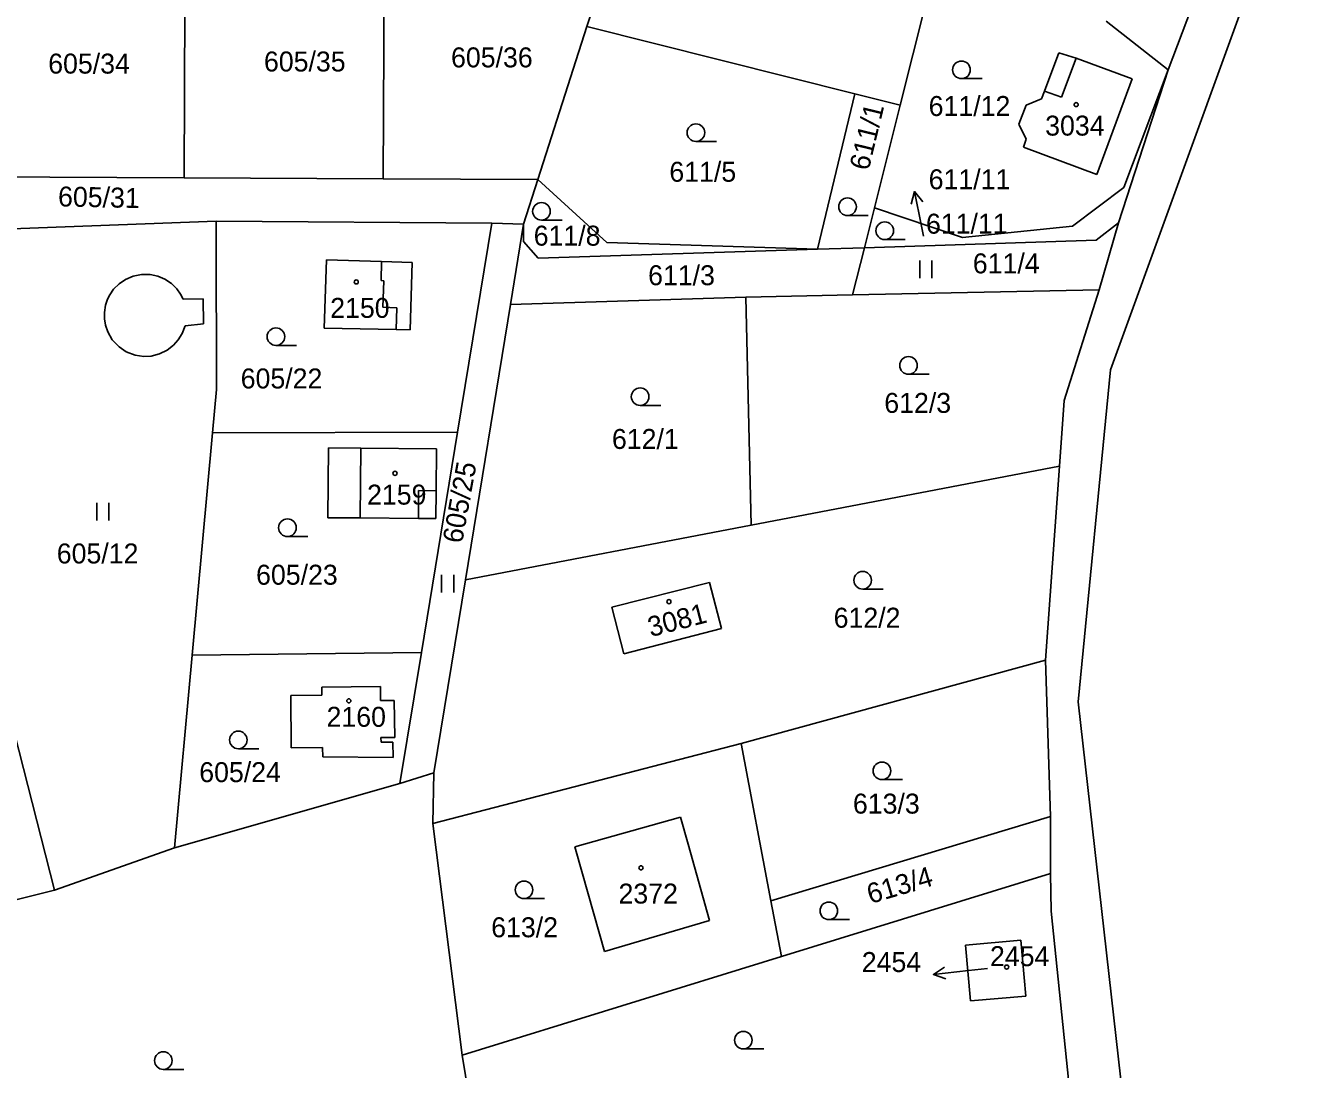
# Model space of a CAD drawing. Extents: x -735249 to -729401, y -1124843 to -1121828.
# Drawn here: x -735150.6 to -735041.8, y -1123798.3 to -1123709.4 of the extents above; entities that cross this region are included whole.
import ezdxf

# ---------------------------------------------------------------- set-up
doc = ezdxf.new("R2010")
doc.units = 0
for name, color, linetype in [('Vrstva 1', 7, 'Continuous'), ('Vrstva 16', 7, 'Continuous'), ('Vrstva 18', 7, 'Continuous'), ('Vrstva 19', 7, 'Continuous'), ('Vrstva 25', 7, 'Continuous'), ('Vrstva 4', 7, 'Continuous')]:
    doc.layers.add(name, color=color, linetype=linetype)

msp = doc.modelspace()

# ---------------------------------------------------------------- linework, layer by layer
at = {"layer": 'Vrstva 1'}
for points in [[(-735041.83, -1123693.5), (-735058.27, -1123738.76)], [(-735053.34, -1123713.2), (-735046.43, -1123694.88)], [(-735137.04, -1123700.2), (-735137.13, -1123722.41)], [(-735120.18, -1123722.49), (-735120.09, -1123699.94)], [(-735102.84, -1123709.53), (-735099.57, -1123699.66)], [(-735072.95, -1123703.45), (-735076.16, -1123716.23)], [(-735058.62, -1123709.08), (-735053.34, -1123713.2)], [(-735107.02, -1123722.55), (-735102.84, -1123709.53)], [(-735080.04, -1123715.26), (-735102.84, -1123709.53)], [(-735062.66, -1123711.76), (-735063.88, -1123715.04)], [(-735061.19, -1123712.21), (-735062.66, -1123711.76)], [(-735056.4, -1123713.99), (-735061.19, -1123712.21)], [(-735053.34, -1123713.2), (-735057.57, -1123726.25)], [(-735057.12, -1123723.22), (-735053.34, -1123713.2)], [(-735059.41, -1123722.11), (-735056.4, -1123713.99)], [(-735080.04, -1123715.26), (-735083.21, -1123728.49)], [(-735076.16, -1123716.23), (-735080.04, -1123715.26)], [(-735064.14, -1123715.67), (-735065.44, -1123716.21)], [(-735063.88, -1123715.04), (-735064.14, -1123715.67)], [(-735078.36, -1123724.97), (-735076.16, -1123716.23)], [(-735065.44, -1123716.21), (-735066.05, -1123717.83)], [(-735066.05, -1123717.83), (-735065.45, -1123719.12)], [(-735065.45, -1123719.12), (-735065.67, -1123719.79)], [(-735065.67, -1123719.79), (-735059.41, -1123722.11)], [(-735137.13, -1123722.41), (-735154.33, -1123722.33)], [(-735137.13, -1123722.41), (-735120.18, -1123722.49)], [(-735120.18, -1123722.49), (-735107.02, -1123722.55)], [(-735108.24, -1123726.36), (-735107.02, -1123722.55)], [(-735107.02, -1123722.55), (-735101.15, -1123727.92)], [(-735061.49, -1123726.51), (-735057.12, -1123723.22)], [(-735079.21, -1123728.36), (-735078.36, -1123724.97)], [(-735078.36, -1123724.97), (-735070.85, -1123727.49)], [(-735153.33, -1123726.81), (-735134.41, -1123726.09)], [(-735134.41, -1123726.09), (-735134.4, -1123727.34)], [(-735134.41, -1123726.09), (-735110.94, -1123726.28)], [(-735110.94, -1123726.28), (-735113.85, -1123744.05)], [(-735108.24, -1123726.36), (-735110.94, -1123726.28)], [(-735108.24, -1123726.36), (-735109.34, -1123733.19)], [(-735108.24, -1123726.36), (-735108.23, -1123727.83)], [(-735070.85, -1123727.49), (-735061.49, -1123726.51)], [(-735059.47, -1123727.72), (-735057.57, -1123726.25)], [(-735057.57, -1123726.25), (-735059.22, -1123731.95)], [(-735134.4, -1123727.34), (-735134.37, -1123740.43)], [(-735108.23, -1123727.83), (-735107, -1123729.25)], [(-735101.15, -1123727.92), (-735083.21, -1123728.49)], [(-735079.21, -1123728.36), (-735059.47, -1123727.72)], [(-735083.21, -1123728.49), (-735107, -1123729.25)], [(-735083.21, -1123728.49), (-735079.21, -1123728.36)], [(-735079.21, -1123728.36), (-735080.22, -1123732.38)], [(-735125.02, -1123729.4), (-735125.2, -1123735.22)], [(-735120.32, -1123729.53), (-735125.02, -1123729.4)], [(-735117.73, -1123729.61), (-735120.32, -1123729.53)], [(-735117.89, -1123735.35), (-735117.73, -1123729.61)], [(-735080.22, -1123732.38), (-735059.22, -1123731.95)], [(-735059.22, -1123731.95), (-735062.21, -1123741.37)], [(-735109.34, -1123733.19), (-735113.18, -1123756.63)], [(-735089.3, -1123732.57), (-735109.34, -1123733.19)], [(-735089.3, -1123732.57), (-735080.22, -1123732.38)], [(-735088.86, -1123751.98), (-735089.3, -1123732.57)], [(-735125.2, -1123735.22), (-735119.09, -1123735.33)], [(-735119.09, -1123735.33), (-735117.89, -1123735.35)], [(-735058.27, -1123738.76), (-735061.02, -1123767.01)], [(-735134.37, -1123740.43), (-735134.71, -1123744.11)], [(-735062.61, -1123746.96), (-735062.21, -1123741.37)], [(-735134.71, -1123744.11), (-735136.45, -1123763.05)], [(-735113.85, -1123744.05), (-735134.71, -1123744.11)], [(-735113.85, -1123744.05), (-735116.93, -1123762.82)], [(-735124.9, -1123751.35), (-735124.85, -1123745.4)], [(-735124.85, -1123745.4), (-735122.1, -1123745.42)], [(-735122.1, -1123745.42), (-735115.65, -1123745.47)], [(-735115.65, -1123745.47), (-735115.68, -1123749.05)], [(-735088.86, -1123751.98), (-735062.61, -1123746.96)], [(-735063.8, -1123763.47), (-735062.61, -1123746.96)], [(-735115.68, -1123749.05), (-735115.7, -1123751.42)], [(-735122.15, -1123751.37), (-735124.9, -1123751.35)], [(-735117.19, -1123751.41), (-735122.15, -1123751.37)], [(-735115.7, -1123751.42), (-735117.19, -1123751.41)], [(-735113.18, -1123756.63), (-735088.86, -1123751.98)], [(-735113.18, -1123756.63), (-735115.88, -1123773.08)], [(-735100.73, -1123758.95), (-735092.41, -1123756.86)], [(-735092.41, -1123756.86), (-735091.37, -1123760.78)], [(-735099.71, -1123762.95), (-735100.73, -1123758.95)], [(-735091.37, -1123760.78), (-735099.71, -1123762.95)], [(-735137.97, -1123779.45), (-735136.45, -1123763.05)], [(-735136.45, -1123763.05), (-735116.93, -1123762.82)], [(-735116.93, -1123762.82), (-735118.77, -1123773.98)], [(-735063.8, -1123763.47), (-735089.72, -1123770.56)], [(-735063.37, -1123776.79), (-735063.8, -1123763.47)], [(-735152.73, -1123765.23), (-735148.17, -1123783.06)], [(-735125.41, -1123765.77), (-735120.43, -1123765.71)], [(-735125.4, -1123766.45), (-735125.41, -1123765.77)], [(-735120.43, -1123765.71), (-735120.42, -1123766.92)], [(-735128.06, -1123766.48), (-735125.4, -1123766.45)], [(-735128.01, -1123770.93), (-735128.06, -1123766.48)], [(-735120.42, -1123766.92), (-735119.25, -1123766.91)], [(-735119.25, -1123766.91), (-735119.21, -1123770.05)], [(-735061.02, -1123767.01), (-735056.19, -1123809.78)], [(-735119.21, -1123770.05), (-735120.38, -1123770.06)], [(-735120.38, -1123770.06), (-735120.37, -1123770.47)], [(-735125.35, -1123770.9), (-735128.01, -1123770.93)], [(-735125.34, -1123771.72), (-735125.35, -1123770.9)], [(-735120.37, -1123770.47), (-735119.36, -1123770.46)], [(-735119.36, -1123770.46), (-735119.34, -1123771.77)], [(-735089.72, -1123770.56), (-735115.95, -1123777.37)], [(-735087.17, -1123783.97), (-735089.72, -1123770.56)], [(-735119.34, -1123771.77), (-735125.34, -1123771.72)], [(-735118.77, -1123773.98), (-735115.88, -1123773.08)], [(-735115.88, -1123773.08), (-735115.95, -1123777.37)], [(-735118.77, -1123773.98), (-735137.97, -1123779.45)], [(-735094.86, -1123776.85), (-735103.86, -1123779.36)], [(-735094.22, -1123779.14), (-735094.86, -1123776.85)], [(-735087.17, -1123783.97), (-735063.37, -1123776.79)], [(-735063.36, -1123781.64), (-735063.37, -1123776.79)], [(-735115.95, -1123777.37), (-735113.45, -1123797.1)], [(-735148.17, -1123783.06), (-735137.97, -1123779.45)], [(-735103.86, -1123779.36), (-735103.22, -1123781.66)], [(-735092.41, -1123785.63), (-735094.22, -1123779.14)], [(-735103.22, -1123781.66), (-735101.35, -1123788.29)], [(-735063.36, -1123781.64), (-735086.27, -1123788.71)], [(-735063.3, -1123784.84), (-735063.36, -1123781.64)], [(-735165.14, -1123787.3), (-735148.17, -1123783.06)], [(-735086.27, -1123788.71), (-735087.17, -1123783.97)], [(-735063.3, -1123784.84), (-735061.82, -1123799.47)], [(-735101.35, -1123788.29), (-735092.41, -1123785.63)], [(-735065.89, -1123787.33), (-735070.6, -1123787.74)], [(-735070.6, -1123787.74), (-735070.19, -1123792.49)], [(-735065.48, -1123792.08), (-735065.89, -1123787.33)], [(-735086.27, -1123788.71), (-735113.45, -1123797.1)], [(-735070.19, -1123792.49), (-735065.48, -1123792.08)], [(-735113.45, -1123797.1), (-735111.8, -1123807.34)]]:
    msp.add_lwpolyline(points, dxfattribs=at)
at = {"layer": 'Vrstva 16'}
for points in [[(-735074.17, -1123727.36), (-735074.34, -1123726.52)], [(-735068.72, -1123789.73), (-735070.35, -1123789.91)]]:
    msp.add_lwpolyline(points, dxfattribs=at)
at = {"layer": 'Vrstva 25'}
for points in [[(-735070.95, -1123713.96), (-735069.2, -1123713.96)], [(-735093.56, -1123719.31), (-735091.81, -1123719.31)], [(-735075.228, -1123724.66), (-735074.938, -1123723.581), (-735074.249, -1123724.461)], [(-735074.34, -1123726.52), (-735074.938, -1123723.581)], [(-735080.65, -1123725.62), (-735078.9, -1123725.62)], [(-735106.71, -1123726.01), (-735104.96, -1123726.01)], [(-735077.48, -1123727.66), (-735075.73, -1123727.66)], [(-735074.497, -1123730.955), (-735074.497, -1123729.455)], [(-735073.463, -1123730.955), (-735073.463, -1123729.455)], [(-735129.32, -1123736.68), (-735127.57, -1123736.68)], [(-735075.46, -1123739.13), (-735073.71, -1123739.13)], [(-735098.31, -1123741.79), (-735096.56, -1123741.79)], [(-735144.577, -1123751.585), (-735144.577, -1123750.085)], [(-735143.543, -1123751.585), (-735143.543, -1123750.085)], [(-735128.34, -1123752.95), (-735126.59, -1123752.95)], [(-735115.217, -1123757.705), (-735115.217, -1123756.205)], [(-735114.183, -1123757.705), (-735114.183, -1123756.205)], [(-735079.36, -1123757.42), (-735077.61, -1123757.42)], [(-735132.52, -1123771.02), (-735130.77, -1123771.02)], [(-735077.72, -1123773.65), (-735075.97, -1123773.65)], [(-735108.2, -1123783.78), (-735106.45, -1123783.78)], [(-735082.24, -1123785.57), (-735080.49, -1123785.57)], [(-735072.285, -1123790.619), (-735073.333, -1123790.228), (-735072.391, -1123789.626)], [(-735070.35, -1123789.91), (-735073.333, -1123790.228)], [(-735089.52, -1123796.58), (-735087.77, -1123796.58)], [(-735138.91, -1123798.32), (-735137.16, -1123798.32)]]:
    msp.add_lwpolyline(points, dxfattribs=at)
for centre, radius in [((-735070.95, -1123713.21), 0.75), ((-735061.18, -1123716.17), 0.175), ((-735093.56, -1123718.56), 0.75), ((-735106.71, -1123725.26), 0.75), ((-735080.65, -1123724.87), 0.75), ((-735077.48, -1123726.91), 0.75), ((-735122.48, -1123731.27), 0.175), ((-735129.32, -1123735.93), 0.75), ((-735075.46, -1123738.38), 0.75), ((-735098.31, -1123741.04), 0.75), ((-735119.18, -1123747.57), 0.175), ((-735128.34, -1123752.2), 0.75), ((-735079.36, -1123756.67), 0.75), ((-735095.86, -1123758.49), 0.175), ((-735123.11, -1123766.94), 0.175), ((-735132.52, -1123770.27), 0.75), ((-735077.72, -1123772.9), 0.75), ((-735098.24, -1123781.16), 0.175), ((-735108.2, -1123783.03), 0.75), ((-735082.24, -1123784.82), 0.75), ((-735067.1, -1123789.61), 0.175), ((-735089.52, -1123795.83), 0.75), ((-735138.91, -1123797.57), 0.75)]:
    msp.add_circle(centre, radius, dxfattribs=at)
at = {"layer": 'Vrstva 4'}
for points in [[(-735062.43, -1123715.53), (-735061.19, -1123712.21)], [(-735063.88, -1123715.04), (-735062.43, -1123715.53)], [(-735120.32, -1123729.53), (-735120.37, -1123731.16)], [(-735142.67, -1123731.42), (-735142.12, -1123731.05)], [(-735142.12, -1123731.05), (-735141.49, -1123730.78)], [(-735141.49, -1123730.78), (-735140.76, -1123730.63)], [(-735140.76, -1123730.63), (-735140.04, -1123730.64)], [(-735140.04, -1123730.64), (-735139.39, -1123730.78)], [(-735139.39, -1123730.78), (-735138.79, -1123731.03)], [(-735138.79, -1123731.03), (-735138.22, -1123731.41)], [(-735120.37, -1123731.16), (-735120.14, -1123731.17)], [(-735120.14, -1123731.17), (-735120.21, -1123733.43)], [(-735143.47, -1123732.37), (-735143.14, -1123731.89)], [(-735143.14, -1123731.89), (-735142.67, -1123731.42)], [(-735138.22, -1123731.41), (-735137.77, -1123731.85)], [(-735137.77, -1123731.85), (-735137.44, -1123732.32)], [(-735143.93, -1123733.87), (-735143.83, -1123733.25)], [(-735143.83, -1123733.25), (-735143.66, -1123732.75)], [(-735143.66, -1123732.75), (-735143.47, -1123732.37)], [(-735137.44, -1123732.32), (-735137.22, -1123732.75)], [(-735137.22, -1123732.75), (-735135.53, -1123732.72)], [(-735135.53, -1123732.72), (-735135.49, -1123734.85)], [(-735143.93, -1123734.42), (-735143.93, -1123733.87)], [(-735143.84, -1123734.94), (-735143.93, -1123734.42)], [(-735120.21, -1123733.43), (-735119.03, -1123733.47)], [(-735119.03, -1123733.47), (-735119.09, -1123735.33)], [(-735143.64, -1123735.53), (-735143.84, -1123734.94)], [(-735143.26, -1123736.19), (-735143.64, -1123735.53)], [(-735137.06, -1123735.01), (-735137.29, -1123735.65)], [(-735135.49, -1123734.85), (-735137.06, -1123735.01)], [(-735142.68, -1123736.81), (-735143.26, -1123736.19)], [(-735137.64, -1123736.21), (-735138.04, -1123736.66)], [(-735137.29, -1123735.65), (-735137.64, -1123736.21)], [(-735142.06, -1123737.22), (-735142.68, -1123736.81)], [(-735141.32, -1123737.51), (-735142.06, -1123737.22)], [(-735140.56, -1123737.62), (-735141.32, -1123737.51)], [(-735139.93, -1123737.58), (-735140.56, -1123737.62)], [(-735139.22, -1123737.4), (-735139.93, -1123737.58)], [(-735138.57, -1123737.08), (-735139.22, -1123737.4)], [(-735138.04, -1123736.66), (-735138.57, -1123737.08)], [(-735122.15, -1123751.37), (-735122.1, -1123745.42)], [(-735117.17, -1123749.04), (-735117.19, -1123751.41)], [(-735115.68, -1123749.05), (-735117.17, -1123749.04)]]:
    msp.add_lwpolyline(points, dxfattribs=at)

# ---------------------------------------------------------------- texts
at = {"layer": 'Vrstva 16'}
for s, p in [('611/11', (-735073.74, -1123723.38)), ('2454', (-735079.436, -1123790.03))]:
    msp.add_text(s, height=1.7, dxfattribs=at).set_placement(p)
at = {"layer": 'Vrstva 18'}
for s, p in [('605/35', (-735130.34, -1123713.35)), ('605/36', (-735114.41, -1123713)), ('605/34', (-735148.71, -1123713.53)), ('611/12', (-735073.74, -1123717.14)), ('611/5', (-735095.82, -1123722.74)), ('611/11', (-735073.97, -1123727.16)), ('611/8', (-735107.37, -1123728.18)), ('611/4', (-735069.98, -1123730.54)), ('611/3', (-735097.63, -1123731.55)), ('605/22', (-735132.32, -1123740.34)), ('612/3', (-735077.52, -1123742.42)), ('612/1', (-735100.71, -1123745.49)), ('605/12', (-735147.98, -1123755.24)), ('605/23', (-735131.01, -1123757.05)), ('612/2', (-735081.83, -1123760.71)), ('605/24', (-735135.85, -1123773.86)), ('613/3', (-735080.19, -1123776.54)), ('613/2', (-735110.99, -1123787.07))]:
    msp.add_text(s, height=1.7, dxfattribs=at).set_placement(p)
for s, rotation, p in [('611/1', 76.40061, (-735078.857, -1123721.859)), ('605/31', 358.80285, (-735147.886, -1123724.835)), ('605/25', 79.70063, (-735113.471, -1123753.598)), ('613/4', 16.40013, (-735078.705, -1123784.242))]:
    msp.add_text(s, height=1.7, rotation=rotation, dxfattribs=at).set_placement(p)
at = {"layer": 'Vrstva 19'}
for s, p in [('3034', (-735063.82, -1123718.81)), ('2150', (-735124.7, -1123734.33)), ('2159', (-735121.56, -1123750.23)), ('2160', (-735125.01, -1123769.15)), ('2372', (-735100.15, -1123784.2)), ('2454', (-735068.52, -1123789.53))]:
    msp.add_text(s, height=1.7, dxfattribs=at).set_placement(p)
msp.add_text('3081', height=1.7, rotation=14.60012, dxfattribs=at).set_placement((-735097.407, -1123761.517))

doc.saveas('drawing.dxf')
